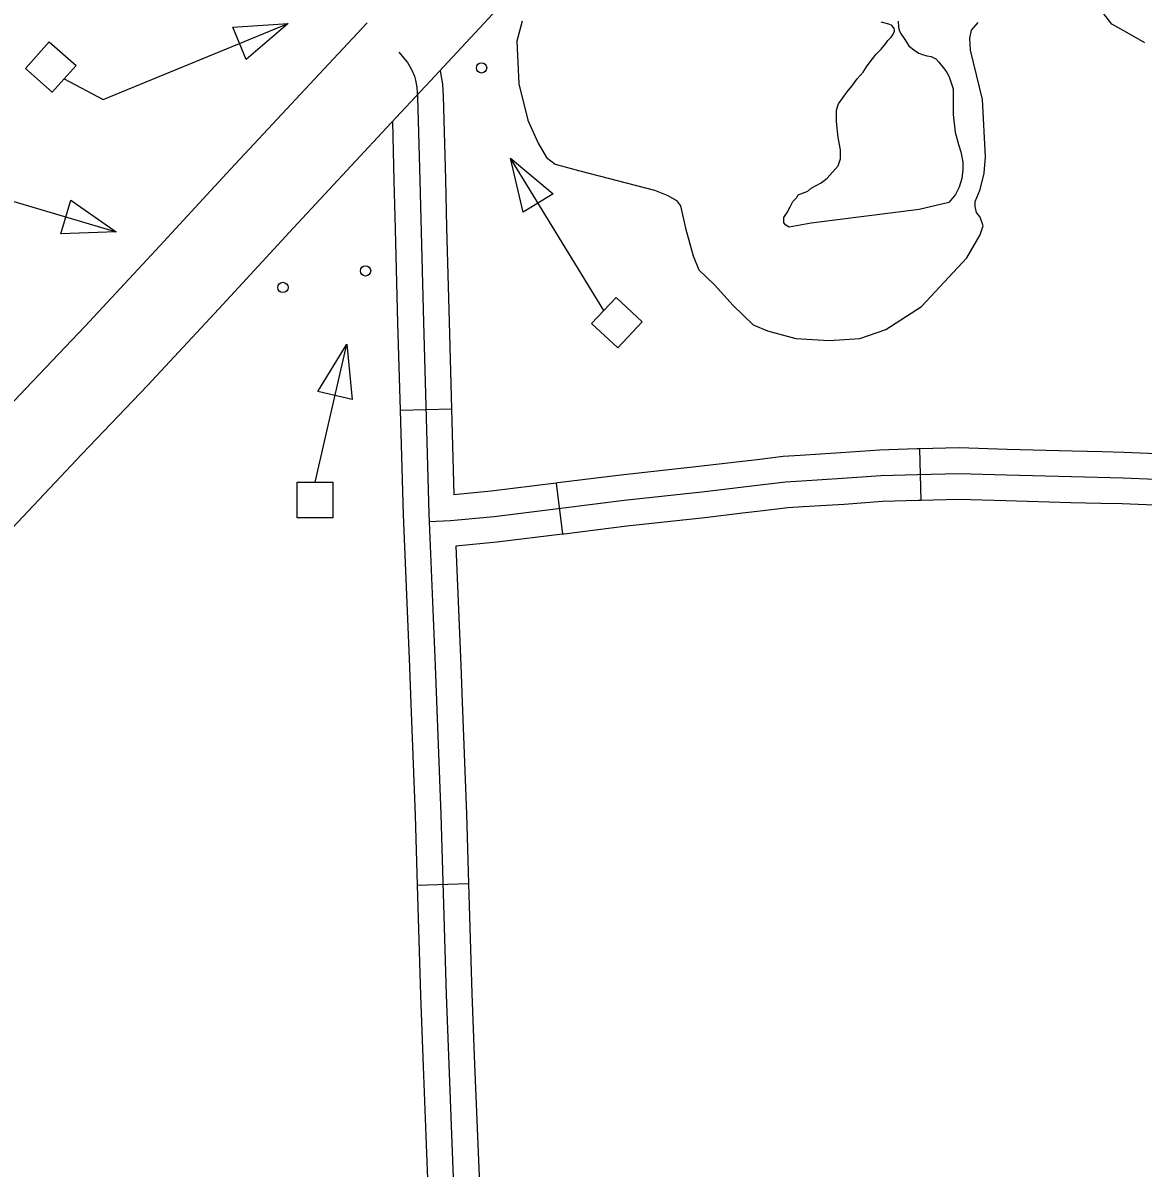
# Model space of a CAD drawing. Extents: x 1084508 to 1142749, y 1057638 to 1093403.
# Drawn here: x 1116121 to 1117145, y 1061446 to 1062492 of the extents above; entities that cross this region are included whole.
import ezdxf

# ---------------------------------------------------------------- set-up
doc = ezdxf.new("R2010")
doc.units = 0
for name, color, linetype in [('Level 15', 7, 'Continuous'), ('Level 35', 7, 'Continuous'), ('Level 45', 7, 'Continuous'), ('Level 47', 7, 'Continuous'), ('Level 56', 7, 'Continuous')]:
    doc.layers.add(name, color=color, linetype=linetype)

msp = doc.modelspace()

# ---------------------------------------------------------------- linework, layer by layer
at = {"layer": 'Level 15'}
for points in [[(1116636.7, 1062596.4), (1116617, 1062574.6), (1116558.5, 1062509), (1116493, 1062438.6)], [(1115508.4, 1061499.3), (1115581.9, 1061579.5), (1115691, 1061696.3), (1115766.1, 1061776.2), (1115854.5, 1061870.3), (1115966.9, 1061991.6), (1116058.8, 1062089.1), (1116117.7, 1062151.8), (1116177.5, 1062214.7), (1116242.4, 1062284.2), (1116310.6, 1062358.2), (1116395.8, 1062449.7), (1116435.5, 1062492)], [(1116493, 1062438.6), (1116453.1, 1062396.1), (1116368.2, 1062304.8), (1116300, 1062230.8), (1116234.6, 1062160.8), (1116174.7, 1062097.8), (1116115.9, 1062035.4), (1116024.2, 1061938), (1115911.9, 1061816.8), (1115823.2, 1061722.4), (1115748.2, 1061642.6), (1115639.5, 1061526.2), (1115564.9, 1061444.8)]]:
    msp.add_lwpolyline(points, dxfattribs=at)
at = {"layer": 'Level 35'}
for points in [[(1117146.2, 1062473.8), (1117129.7, 1062483.2), (1117116, 1062490.9), (1117108.8, 1062500.2)], [(1116920.6, 1062493.5), (1116921, 1062488.2), (1116921.6, 1062485.2), (1116922.8, 1062482.5), (1116926.7, 1062476.8), (1116930.6, 1062471.1), (1116935.3, 1062467.1), (1116939.6, 1062464.4), (1116943.1, 1062463), (1116947, 1062461.9), (1116950.8, 1062461.3), (1116955.2, 1062459), (1116957.9, 1062456.2), (1116963.1, 1062449.7), (1116965.3, 1062446.6), (1116967.4, 1062442.6), (1116971, 1062431.7), (1116971, 1062408.4), (1116972.7, 1062392.2), (1116975.8, 1062380.8), (1116978, 1062374.3), (1116979.7, 1062364.6), (1116979.7, 1062357.6), (1116978.8, 1062349.7), (1116976.6, 1062341.8), (1116973.1, 1062335.2), (1116967, 1062327.8), (1116939.8, 1062321.6), (1116841.2, 1062308.9), (1116821.1, 1062305.4), (1116818, 1062307.2), (1116816.3, 1062309.4), (1116816.3, 1062311.1), (1116816.3, 1062314.2), (1116819.3, 1062318.6), (1116822, 1062323.8), (1116824.6, 1062328.7), (1116828.1, 1062332.6), (1116829.4, 1062334.8), (1116838.2, 1062338.3), (1116841.2, 1062340.9), (1116850.4, 1062345.8), (1116855.7, 1062350.1), (1116865.8, 1062361.5), (1116868, 1062367.7), (1116868, 1062376), (1116865.8, 1062387.4), (1116864.5, 1062401.9), (1116864.5, 1062412.4), (1116866.2, 1062418.1), (1116874.1, 1062429), (1116878.5, 1062434.3), (1116883.3, 1062440.9), (1116888.6, 1062447), (1116891.9, 1062451.8), (1116895.9, 1062457.6), (1116900.5, 1062463.4), (1116905.2, 1062468.1), (1116909.6, 1062473.3), (1116911.4, 1062476), (1116914.4, 1062479), (1116915.7, 1062481.2), (1116917.5, 1062484.3), (1116917.5, 1062485.6), (1116917.1, 1062486.8), (1116916.6, 1062487.8), (1116914.8, 1062489.6), (1116912.2, 1062490.9), (1116905.2, 1062492.6)]]:
    msp.add_lwpolyline(points, dxfattribs=at)
at = {"layer": 'Level 45'}
for p, q in [((1116465.5, 1062138), (1116512.6, 1062139.3)), ((1116940.3, 1062102.8), (1116941.4, 1062055.7)), ((1116608.2, 1062071.6), (1116613.9, 1062024.8)), ((1116481.2, 1061704.2), (1116528.2, 1061705.6))]:
    msp.add_line(p, q, dxfattribs=at)
for points in [[(1116464.3, 1062465.3), (1116472.3, 1062455.7), (1116476, 1062449.5), (1116478.7, 1062443.4), (1116479.7, 1062439.8), (1116480.8, 1062433.1), (1116481.5, 1062424), (1116483.5, 1062348.2), (1116486.8, 1062218.3), (1116491.8, 1062043.7), (1116492.1, 1062036.1)], [(1116502.1, 1062448.3), (1116504.2, 1062435.9), (1116505, 1062425.1), (1116507, 1062348.8), (1116508.1, 1062305)], [(1116458.5, 1062401.8), (1116459.9, 1062347.6), (1116461.1, 1062303.7)], [(1116461.1, 1062303.7), (1116463.3, 1062217.7), (1116465.5, 1062138)], [(1116508.1, 1062305), (1116510.3, 1062219), (1116512.6, 1062139.3)], [(1116465.5, 1062138), (1116468.3, 1062042.9), (1116468.6, 1062035.2)], [(1116512.6, 1062139.3), (1116514.8, 1062060.9)], [(1116940.4, 1062102.8), (1116937.7, 1062102.7), (1116903.8, 1062101.7), (1116868.3, 1062099.1), (1116831.2, 1062096.8), (1116815.5, 1062095.9), (1116791.8, 1062092.9), (1116772.9, 1062090.7)], [(1117107.1, 1062100), (1117079.8, 1062100.6), (1117020.3, 1062102.3), (1116976.4, 1062103.6), (1116940.3, 1062102.8)], [(1117236.4, 1062047.5), (1117247.9, 1062043.6), (1117248.5, 1062045.2), (1117249.6, 1062050.4), (1117250, 1062055.5), (1117249.6, 1062060), (1117248.4, 1062066.8), (1117245.7, 1062073.6), (1117242.3, 1062079.1), (1117238.3, 1062083.4), (1117233.6, 1062087.3), (1117229.1, 1062089.8), (1117225.1, 1062091.5), (1117221, 1062092.9), (1117216.1, 1062094.3), (1117187, 1062097), (1117127.1, 1062099.6), (1117107.1, 1062100)], [(1116772.9, 1062090.7), (1116738.5, 1062086.7), (1116667.4, 1062078.9), (1116609.7, 1062071.7), (1116608.2, 1062071.6)], [(1117185.4, 1062073.5), (1117126.3, 1062076.1), (1117079.2, 1062077.1), (1117019.7, 1062078.8), (1116976.3, 1062080), (1116938.4, 1062079.2), (1116905, 1062078.1), (1116869.8, 1062075.6), (1116832.6, 1062073.3), (1116817.7, 1062072.5), (1116794.6, 1062069.6), (1116741.2, 1062063.3), (1116670.2, 1062055.5), (1116612.6, 1062048.4), (1116551.4, 1062040.8), (1116511.7, 1062037), (1116492.1, 1062036.1)], [(1116608.2, 1062071.6), (1116548.8, 1062064.2), (1116514.8, 1062060.9)], [(1116941.4, 1062055.7), (1116939, 1062055.7), (1116906.3, 1062054.6), (1116871.4, 1062052.1), (1116833.9, 1062049.8), (1116819.8, 1062049), (1116797.5, 1062046.2), (1116778.4, 1062043.9)], [(1117106, 1062053), (1117078.6, 1062053.6), (1117019, 1062055.2), (1116976.2, 1062056.5), (1116941.4, 1062055.7)], [(1117221.5, 1062002.8), (1117214.7, 1062005), (1117209.4, 1062008.2), (1117205.1, 1062012), (1117200.7, 1062017.9), (1117197.9, 1062024.4), (1117196.5, 1062028.8), (1117195.9, 1062033.1), (1117195.8, 1062036.2), (1117195.8, 1062040.9), (1117197.7, 1062047.6), (1117198.1, 1062048.7), (1117183.8, 1062050), (1117125.5, 1062052.5), (1117106, 1062053)], [(1116492.1, 1062036.1), (1116497.6, 1061904.4), (1116502.8, 1061768.6), (1116507.7, 1061604.4), (1116513.9, 1061444.6), (1116517, 1061369.6), (1116519, 1061292.9), (1116523.7, 1061168.8), (1116527.3, 1061017.1), (1116532.4, 1060881.6), (1116534.8, 1060821.1)], [(1116778.4, 1062043.9), (1116743.9, 1062039.9), (1116672.9, 1062032.1), (1116615.4, 1062025), (1116613.9, 1062024.8)], [(1116468.6, 1062035.2), (1116474.1, 1061903.4), (1116475.4, 1061869.7)], [(1116613.9, 1062024.8), (1116554, 1062017.4), (1116516.6, 1062013.8)], [(1116516.6, 1062013.8), (1116521.1, 1061905.3), (1116522.4, 1061871.5)], [(1116475.4, 1061869.7), (1116479.3, 1061767.8), (1116481.2, 1061704.2)], [(1116522.4, 1061871.5), (1116526.3, 1061769.4), (1116528.2, 1061705.6)], [(1116481.2, 1061704.2), (1116484.2, 1061603.6), (1116486.7, 1061538.4)], [(1116528.2, 1061705.6), (1116531.2, 1061605.2), (1116533.7, 1061540.2)], [(1116486.7, 1061538.4), (1116490.3, 1061443.6), (1116493.3, 1061372.7)], [(1116533.7, 1061540.2), (1116537.4, 1061445.5), (1116540.3, 1061374.7)]]:
    msp.add_lwpolyline(points, dxfattribs=at)
at = {"layer": 'Level 47'}
msp.add_lwpolyline([(1116577, 1062493.7), (1116572.1, 1062475.2), (1116574.1, 1062436.4), (1116582.3, 1062403.1), (1116591.8, 1062382), (1116599.3, 1062369.1), (1116607.4, 1062362.9), (1116629.9, 1062356.8), (1116697.9, 1062339.1), (1116710.1, 1062334.4), (1116718.3, 1062329.6), (1116721.7, 1062324.8), (1116726.5, 1062304.4), (1116733.3, 1062279.3), (1116738.7, 1062266.3), (1116753, 1062252.7), (1116770, 1062233.7), (1116788.3, 1062216), (1116801.3, 1062210.5), (1116827.1, 1062203.7), (1116857.7, 1062201.7), (1116885.6, 1062203.7), (1116909.4, 1062211.9), (1116942, 1062233), (1116983.5, 1062277.2), (1116995.8, 1062298.3), (1116998.5, 1062306.5), (1116995.8, 1062314.6), (1116992.4, 1062318.7), (1116991, 1062324.2), (1116991, 1062328.9), (1116995.8, 1062339.8), (1116999.2, 1062354.8), (1117000.5, 1062369.7), (1116997.8, 1062422.1), (1116986.9, 1062467), (1116986.2, 1062477.9), (1116987.6, 1062485.4), (1116993.7, 1062492.2)], dxfattribs=at)
at = {"layer": 'Level 56'}
for p, q in [((1116312.8, 1062488), (1116363.3, 1062491.4)), ((1116324.9, 1062458.4), (1116312.8, 1062488)), ((1116363.3, 1062491.4), (1116324.9, 1062458.4)), ((1116578, 1062319.1), (1116566.6, 1062368.4)), ((1116566.6, 1062368.4), (1116605.4, 1062335.8)), ((1116155.6, 1062299.3), (1116164.7, 1062330)), ((1116164.7, 1062330), (1116206.2, 1062301.1)), ((1116605.4, 1062335.8), (1116578, 1062319.1)), ((1116206.2, 1062301.1), (1116155.6, 1062299.3)), ((1116390.5, 1062155.1), (1116416.9, 1062198.3)), ((1116416.9, 1062198.3), (1116421.7, 1062147.9)), ((1116421.7, 1062147.9), (1116390.5, 1062155.1))]:
    msp.add_line(p, q, dxfattribs=at)
for points in [[(1116158.5, 1062440.9), (1116194.1, 1062422), (1116363.3, 1062491.4)], [(1116651.8, 1062229.2), (1116566.6, 1062368.4)], [(1116065, 1062342.8), (1116206.2, 1062301.1)], [(1116387.8, 1062072.4), (1116416.9, 1062198.3)]]:
    msp.add_lwpolyline(points, dxfattribs=at)
for points in [[(1116147.6, 1062428.6), (1116123.2, 1062450.3), (1116145, 1062474.8), (1116169.4, 1062453.1)], [(1116664.6, 1062195), (1116640.6, 1062217.2), (1116662.9, 1062241.2), (1116686.9, 1062219)], [(1116371.4, 1062039.7), (1116371.4, 1062072.4), (1116404.2, 1062072.4), (1116404.2, 1062039.7)]]:
    msp.add_lwpolyline(points, close=True, dxfattribs=at)
for centre in [(1116540, 1062450.9), (1116434, 1062265.4), (1116358.5, 1062250.3)]:
    msp.add_circle(centre, 4.71, dxfattribs=at)

doc.saveas('drawing.dxf')
